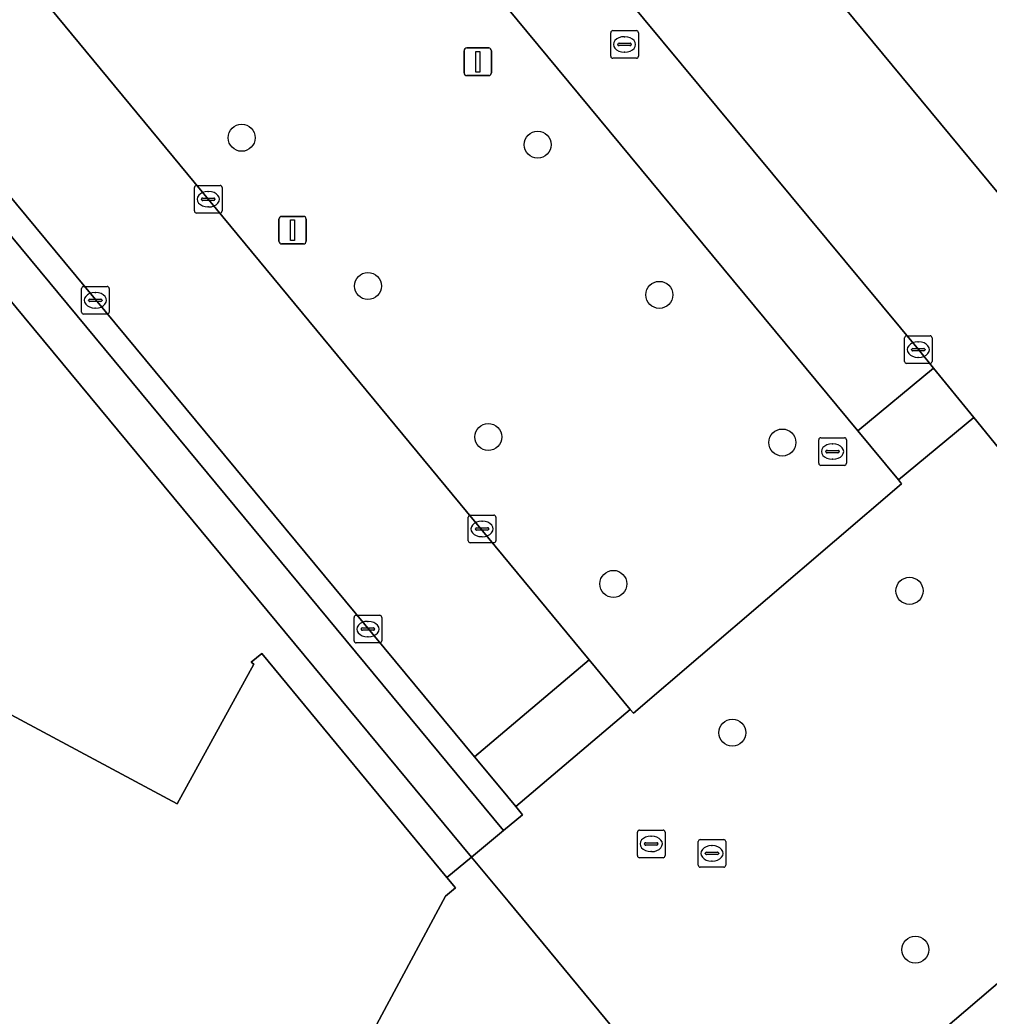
# Model space of a CAD drawing. Extents: x 159489 to 160304, y 383825 to 384531.
# Drawn here: x 159837.89 to 159872.97, y 384373.85 to 384409.91 of the extents above; entities that cross this region are included whole.
import ezdxf

# ---------------------------------------------------------------- set-up
doc = ezdxf.new("R2010")
doc.units = 0
for name, color, linetype in [('IMGEO_Berm_groen', 7, 'Continuous'), ('IMGEO_Berm_open', 7, 'Continuous'), ('IMGEO_Boom', 7, 'Continuous'), ('IMGEO_Brandkraan', 7, 'Continuous'), ('IMGEO_Fietspad_gesloten', 7, 'Continuous'), ('IMGEO_Kolk', 7, 'Continuous'), ('IMGEO_Lichtmast', 7, 'Continuous'), ('IMGEO_Pand', 7, 'Continuous'), ('IMGEO_Rijbaan_lokaal_gesloten', 7, 'Continuous'), ('IMGEO_Rijbaan_lokaal_open', 7, 'Continuous'), ('IMGEO_Rioolput', 7, 'Continuous'), ('IMGEO_Voetpad_open', 7, 'Continuous')]:
    doc.layers.add(name, color=color, linetype=linetype)

msp = doc.modelspace()

# ---------------------------------------------------------------- linework, layer by layer
at = {"layer": 'IMGEO_Berm_groen'}
for points in [[(159834.549, 384435.653), (159824.695, 384427.615), (159858.493, 384386.751), (159859.982, 384384.95), (159860.097, 384384.811), (159869.8, 384393.122), (159869.688, 384393.257), (159868.213, 384395.037)], [(159881.633, 384378.871), (159880.152, 384380.653), (159880.029, 384380.802), (159870.313, 384372.515), (159870.522, 384372.263), (159871.985, 384370.498), (159896.795, 384340.583), (159900.873, 384335.644), (159910.716, 384343.831), (159906.826, 384348.547)]]:
    msp.add_lwpolyline(points, close=True, dxfattribs=at)
at = {"layer": 'IMGEO_Berm_open'}
msp.add_lwpolyline([(159817.144, 384428.119), (159816.677, 384428.705), (159816.487, 384428.936), (159814.736, 384431.064), (159813.765, 384432.213), (159813.069, 384431.664), (159814.032, 384430.49), (159815.787, 384428.377), (159855.396, 384380.566), (159856.085, 384381.135), (159855.834, 384381.438), (159855.258, 384382.133), (159854.343, 384383.237)], close=True, dxfattribs=at)
at = {"layer": 'IMGEO_Boom'}
for centre in [(159845.916, 384405.642), (159856.629, 384405.391), (159850.484, 384400.276), (159861.033, 384399.956), (159854.84, 384394.813), (159865.483, 384394.612), (159859.37, 384389.495), (159870.086, 384389.244), (159863.672, 384384.109), (159870.297, 384376.255)]:
    msp.add_circle(centre, 0.489, dxfattribs=at)
at = {"layer": 'IMGEO_Brandkraan'}
for p, q in [((159866.877, 384394.786), (159867.729, 384394.786)), ((159866.802, 384393.86), (159866.802, 384394.712)), ((159867.29, 384394.566), (159867.315, 384394.566)), ((159867.803, 384394.712), (159867.803, 384393.86)), ((159867.061, 384394.28), (159867.061, 384394.292)), ((159867.499, 384394.243), (159867.101, 384394.243)), ((159867.104, 384394.329), (159867.502, 384394.329)), ((159867.545, 384394.292), (159867.545, 384394.28)), ((159867.729, 384393.786), (159866.877, 384393.786)), ((159867.313, 384394.006), (159867.288, 384394.006))]:
    msp.add_line(p, q, dxfattribs=at)
for points in [[(159866.877, 384394.786), (159867.729, 384394.786)], [(159866.802, 384393.86), (159866.802, 384394.712)], [(159867.803, 384394.712), (159867.803, 384393.86)], [(159867.729, 384393.786), (159866.877, 384393.786)]]:
    msp.add_lwpolyline(points, dxfattribs=at)
for centre, radius, start, end in [((159866.879, 384394.71), 0.0765, 91.552, 178.448), ((159866.879, 384394.71), 0.0765, 91.552, 178.448), ((159867.727, 384394.71), 0.0765, 1.552, 88.448), ((159867.727, 384394.71), 0.0765, 1.552, 88.448), ((159867.101, 384394.289), 0.0403, 85.8775, 175.7526), ((159867.098, 384394.279), 0.0366, 178.938, 274.7102), ((159867.502, 384394.286), 0.043, 264.8664, 352.4533), ((159867.506, 384394.291), 0.0386, 1.7309, 96.639), ((159866.879, 384393.862), 0.0765, 181.552, 268.448), ((159866.879, 384393.862), 0.0765, 181.552, 268.448), ((159867.727, 384393.862), 0.0765, 271.552, 358.448), ((159867.727, 384393.862), 0.0765, 271.552, 358.448)]:
    msp.add_arc(centre, radius, start, end, dxfattribs=at)
for centre, major_axis, ratio, start_param, end_param in [((159867.289, 384394.286), (-0.387, 0.002), 0.722429, 4.712389, 7.853982), ((159867.314, 384394.286), (-0.39, 0.002), 0.717154, 1.570796, 4.712389)]:
    msp.add_ellipse(centre, major_axis=major_axis, ratio=ratio, start_param=start_param, end_param=end_param, dxfattribs=at)
at = {"layer": 'IMGEO_Fietspad_gesloten'}
msp.add_lwpolyline([(159811.146, 384431.614), (159817.185, 384424.324), (159854.236, 384379.608), (159855.396, 384380.566), (159815.787, 384428.377)], dxfattribs=at)
at = {"layer": 'IMGEO_Kolk'}
for p, q in [((159844.206, 384402.992), (159844.206, 384403.844)), ((159844.281, 384403.918), (159845.133, 384403.918)), ((159845.207, 384403.844), (159845.207, 384402.992)), ((159844.508, 384403.461), (159844.906, 384403.461)), ((159844.694, 384403.698), (159844.719, 384403.698)), ((159844.465, 384403.412), (159844.465, 384403.424)), ((159844.903, 384403.375), (159844.505, 384403.375)), ((159844.717, 384403.138), (159844.692, 384403.138)), ((159844.949, 384403.424), (159844.949, 384403.412)), ((159845.133, 384402.918), (159844.281, 384402.918)), ((159840.193, 384400.26), (159841.045, 384400.26)), ((159840.118, 384399.334), (159840.118, 384400.186)), ((159840.606, 384400.04), (159840.631, 384400.04)), ((159841.119, 384400.186), (159841.119, 384399.334)), ((159840.377, 384399.754), (159840.377, 384399.766)), ((159840.815, 384399.717), (159840.417, 384399.717)), ((159840.42, 384399.803), (159840.818, 384399.803)), ((159840.629, 384399.48), (159840.604, 384399.48)), ((159840.861, 384399.766), (159840.861, 384399.754)), ((159841.045, 384399.26), (159840.193, 384399.26)), ((159869.905, 384397.548), (159869.905, 384398.4)), ((159869.98, 384398.474), (159870.832, 384398.474)), ((159870.906, 384398.4), (159870.906, 384397.548)), ((159870.393, 384398.254), (159870.418, 384398.254)), ((159870.164, 384397.968), (159870.164, 384397.98)), ((159870.602, 384397.931), (159870.204, 384397.931)), ((159870.207, 384398.017), (159870.605, 384398.017)), ((159870.416, 384397.694), (159870.391, 384397.694)), ((159870.648, 384397.98), (159870.648, 384397.968)), ((159870.832, 384397.474), (159869.98, 384397.474)), ((159854.114, 384391.058), (159854.114, 384391.91)), ((159854.189, 384391.984), (159855.041, 384391.984)), ((159855.115, 384391.91), (159855.115, 384391.058)), ((159854.602, 384391.764), (159854.627, 384391.764)), ((159854.373, 384391.478), (159854.373, 384391.49)), ((159854.811, 384391.441), (159854.413, 384391.441)), ((159854.416, 384391.527), (159854.814, 384391.527)), ((159854.625, 384391.204), (159854.6, 384391.204)), ((159854.857, 384391.49), (159854.857, 384391.478)), ((159855.041, 384390.984), (159854.189, 384390.984)), ((159850.06, 384388.358), (159850.912, 384388.358)), ((159849.985, 384387.432), (159849.985, 384388.284)), ((159850.473, 384388.138), (159850.498, 384388.138)), ((159850.986, 384388.284), (159850.986, 384387.432)), ((159850.244, 384387.852), (159850.244, 384387.864)), ((159850.682, 384387.815), (159850.284, 384387.815)), ((159850.287, 384387.901), (159850.685, 384387.901)), ((159850.496, 384387.578), (159850.471, 384387.578)), ((159850.728, 384387.864), (159850.728, 384387.852)), ((159850.912, 384387.358), (159850.06, 384387.358))]:
    msp.add_line(p, q, dxfattribs=at)
for points in [[(159844.206, 384402.992), (159844.206, 384403.844)], [(159844.281, 384403.918), (159845.133, 384403.918)], [(159845.207, 384403.844), (159845.207, 384402.992)], [(159845.133, 384402.918), (159844.281, 384402.918)], [(159840.193, 384400.26), (159841.045, 384400.26)], [(159840.118, 384399.334), (159840.118, 384400.186)], [(159841.119, 384400.186), (159841.119, 384399.334)], [(159841.045, 384399.26), (159840.193, 384399.26)], [(159869.905, 384397.548), (159869.905, 384398.4)], [(159869.98, 384398.474), (159870.832, 384398.474)], [(159870.906, 384398.4), (159870.906, 384397.548)], [(159870.832, 384397.474), (159869.98, 384397.474)], [(159854.114, 384391.058), (159854.114, 384391.91)], [(159854.189, 384391.984), (159855.041, 384391.984)], [(159855.115, 384391.91), (159855.115, 384391.058)], [(159855.041, 384390.984), (159854.189, 384390.984)], [(159850.06, 384388.358), (159850.912, 384388.358)], [(159849.985, 384387.432), (159849.985, 384388.284)], [(159850.986, 384388.284), (159850.986, 384387.432)], [(159850.912, 384387.358), (159850.06, 384387.358)]]:
    msp.add_lwpolyline(points, dxfattribs=at)
for centre, radius, start, end in [((159844.283, 384403.842), 0.0765, 91.552, 178.448), ((159844.283, 384403.842), 0.0765, 91.552, 178.448), ((159845.131, 384403.842), 0.0765, 1.552, 88.448), ((159845.131, 384403.842), 0.0765, 1.552, 88.448), ((159844.505, 384403.421), 0.0403, 85.8775, 175.7526), ((159844.91, 384403.423), 0.0386, 1.7309, 96.639), ((159844.502, 384403.411), 0.0366, 178.938, 274.7102), ((159844.906, 384403.418), 0.043, 264.8664, 352.4533), ((159844.283, 384402.994), 0.0765, 181.552, 268.448), ((159844.283, 384402.994), 0.0765, 181.552, 268.448), ((159845.131, 384402.994), 0.0765, 271.552, 358.448), ((159845.131, 384402.994), 0.0765, 271.552, 358.448), ((159840.195, 384400.184), 0.0765, 91.552, 178.448), ((159840.195, 384400.184), 0.0765, 91.552, 178.448), ((159841.043, 384400.184), 0.0765, 1.552, 88.448), ((159841.043, 384400.184), 0.0765, 1.552, 88.448), ((159840.417, 384399.763), 0.0403, 85.8775, 175.7526), ((159840.414, 384399.753), 0.0366, 178.938, 274.7102), ((159840.818, 384399.76), 0.043, 264.8664, 352.4533), ((159840.822, 384399.765), 0.0386, 1.7309, 96.639), ((159840.195, 384399.336), 0.0765, 181.552, 268.448), ((159840.195, 384399.336), 0.0765, 181.552, 268.448), ((159841.043, 384399.336), 0.0765, 271.552, 358.448), ((159841.043, 384399.336), 0.0765, 271.552, 358.448), ((159869.982, 384398.398), 0.0765, 91.552, 178.448), ((159869.982, 384398.398), 0.0765, 91.552, 178.448), ((159870.83, 384398.398), 0.0765, 1.552, 88.448), ((159870.83, 384398.398), 0.0765, 1.552, 88.448), ((159870.204, 384397.977), 0.0403, 85.8775, 175.7526), ((159870.201, 384397.967), 0.0366, 178.938, 274.7102), ((159870.605, 384397.974), 0.043, 264.8664, 352.4533), ((159870.609, 384397.979), 0.0386, 1.7309, 96.639), ((159869.982, 384397.55), 0.0765, 181.552, 268.448), ((159869.982, 384397.55), 0.0765, 181.552, 268.448), ((159870.83, 384397.55), 0.0765, 271.552, 358.448), ((159870.83, 384397.55), 0.0765, 271.552, 358.448), ((159854.191, 384391.908), 0.0765, 91.552, 178.448), ((159854.191, 384391.908), 0.0765, 91.552, 178.448), ((159855.039, 384391.908), 0.0765, 1.552, 88.448), ((159855.039, 384391.908), 0.0765, 1.552, 88.448), ((159854.413, 384391.487), 0.0403, 85.8775, 175.7526), ((159854.41, 384391.477), 0.0366, 178.938, 274.7102), ((159854.814, 384391.484), 0.043, 264.8664, 352.4533), ((159854.818, 384391.489), 0.0386, 1.7309, 96.639), ((159854.191, 384391.06), 0.0765, 181.552, 268.448), ((159854.191, 384391.06), 0.0765, 181.552, 268.448), ((159855.039, 384391.06), 0.0765, 271.552, 358.448), ((159855.039, 384391.06), 0.0765, 271.552, 358.448), ((159850.062, 384388.282), 0.0765, 91.552, 178.448), ((159850.062, 384388.282), 0.0765, 91.552, 178.448), ((159850.91, 384388.282), 0.0765, 1.552, 88.448), ((159850.91, 384388.282), 0.0765, 1.552, 88.448), ((159850.284, 384387.861), 0.0403, 85.8775, 175.7526), ((159850.281, 384387.851), 0.0366, 178.938, 274.7102), ((159850.685, 384387.858), 0.043, 264.8664, 352.4533), ((159850.689, 384387.863), 0.0386, 1.7309, 96.639), ((159850.062, 384387.434), 0.0765, 181.552, 268.448), ((159850.062, 384387.434), 0.0765, 181.552, 268.448), ((159850.91, 384387.434), 0.0765, 271.552, 358.448), ((159850.91, 384387.434), 0.0765, 271.552, 358.448)]:
    msp.add_arc(centre, radius, start, end, dxfattribs=at)
for centre, major_axis, ratio, start_param, end_param in [((159844.693, 384403.418), (-0.387, 0.002), 0.722429, 4.712389, 7.853982), ((159844.718, 384403.418), (-0.39, 0.002), 0.717154, 1.570796, 4.712389), ((159840.605, 384399.76), (-0.387, 0.002), 0.722429, 4.712389, 7.853982), ((159840.63, 384399.76), (-0.39, 0.002), 0.717154, 1.570796, 4.712389), ((159870.392, 384397.974), (-0.387, 0.002), 0.722429, 4.712389, 7.853982), ((159870.417, 384397.974), (-0.39, 0.002), 0.717154, 1.570796, 4.712389), ((159854.601, 384391.484), (-0.387, 0.002), 0.722429, 4.712389, 7.853982), ((159854.626, 384391.484), (-0.39, 0.002), 0.717154, 1.570796, 4.712389), ((159850.472, 384387.858), (-0.387, 0.002), 0.722429, 4.712389, 7.853982), ((159850.497, 384387.858), (-0.39, 0.002), 0.717154, 1.570796, 4.712389)]:
    msp.add_ellipse(centre, major_axis=major_axis, ratio=ratio, start_param=start_param, end_param=end_param, dxfattribs=at)
at = {"layer": 'IMGEO_Lichtmast'}
for p, q in [((159854.066, 384408.891), (159854.856, 384408.891)), ((159854.856, 384408.891), (159854.066, 384408.891)), ((159853.966, 384407.991), (159853.966, 384408.791)), ((159853.966, 384408.791), (159853.966, 384407.991)), ((159854.956, 384408.791), (159854.956, 384407.991)), ((159854.956, 384407.991), (159854.956, 384408.791)), ((159854.856, 384407.891), (159854.066, 384407.891)), ((159854.066, 384407.891), (159854.856, 384407.891)), ((159847.361, 384402.798), (159848.151, 384402.798)), ((159848.151, 384402.798), (159847.361, 384402.798)), ((159847.261, 384401.898), (159847.261, 384402.698)), ((159847.261, 384402.698), (159847.261, 384401.898)), ((159848.251, 384402.698), (159848.251, 384401.898)), ((159848.251, 384401.898), (159848.251, 384402.698)), ((159848.151, 384401.798), (159847.361, 384401.798)), ((159847.361, 384401.798), (159848.151, 384401.798))]:
    msp.add_line(p, q, dxfattribs=at)
for points in [[(159854.386, 384408.766), (159854.536, 384408.766), (159854.536, 384408.016), (159854.386, 384408.016), (159854.386, 384408.766)], [(159847.681, 384402.673), (159847.831, 384402.673), (159847.831, 384401.923), (159847.681, 384401.923), (159847.681, 384402.673)]]:
    msp.add_lwpolyline(points, dxfattribs=at)
for centre, start, end in [((159854.066, 384408.791), 90, 180), ((159854.066, 384408.791), 90, 180), ((159854.856, 384408.791), 0, 90), ((159854.856, 384408.791), 360, 90), ((159854.066, 384407.991), 180, 270), ((159854.066, 384407.991), 180, 270), ((159854.856, 384407.991), 270, 0), ((159854.856, 384407.991), 270, 0), ((159847.361, 384402.698), 90, 180), ((159847.361, 384402.698), 90, 180), ((159848.151, 384402.698), 0, 90), ((159848.151, 384402.698), 360, 90), ((159847.361, 384401.898), 180, 270), ((159847.361, 384401.898), 180, 270), ((159848.151, 384401.898), 270, 0), ((159848.151, 384401.898), 270, 0)]:
    msp.add_arc(centre, 0.1, start, end, dxfattribs=at)
at = {"layer": 'IMGEO_Pand'}
msp.add_lwpolyline([(159838.386, 384445.745), (159844.21, 384438.738), (159846.654, 384435.797), (159846.153, 384435.382), (159846.28, 384435.228), (159846.782, 384435.642), (159848.319, 384433.787), (159847.818, 384433.372), (159847.945, 384433.218), (159848.447, 384433.632), (159849.102, 384432.841), (159877.504, 384398.554), (159876.066, 384397.455), (159885.392, 384386.191), (159886.788, 384387.347), (159892.987, 384379.864), (159925.735, 384340.33)], dxfattribs=at)
msp.add_lwpolyline([(159820.367, 384393.976), (159808.338, 384400.421), (159808.22, 384400.2), (159808.634, 384399.978), (159803.696, 384390.828), (159801.96, 384387.612), (159797.015, 384378.449), (159796.609, 384378.665), (159796.468, 384378.4), (159839.667, 384355.269), (159840.696, 384354.718), (159853.289, 384378.19), (159853.651, 384378.489), (159853.339, 384378.867), (159846.64, 384386.981), (159846.255, 384386.663), (159846.354, 384386.59), (159843.582, 384381.538)], close=True, dxfattribs=at)
at = {"layer": 'IMGEO_Rijbaan_lokaal_gesloten'}
for points in [[(159808.274, 384467.257), (159810.831, 384464.15), (159818.172, 384455.366), (159820.194, 384452.968), (159827.945, 384443.619), (159828.901, 384442.466), (159830.127, 384440.989), (159834.549, 384435.653), (159868.213, 384395.037), (159870.955, 384397.301), (159870.406, 384397.974), (159833.313, 384442.63), (159828.111, 384448.845), (159827.819, 384449.194), (159820.962, 384457.499)], [(159787.433, 384459.349), (159789.477, 384457.317), (159794.123, 384452.745), (159804.785, 384442.282), (159807.476, 384439.668), (159813.765, 384432.213), (159814.736, 384431.064), (159816.487, 384428.936), (159816.677, 384428.705), (159817.144, 384428.119), (159854.343, 384383.237), (159858.493, 384386.751), (159824.695, 384427.615), (159820.278, 384432.956), (159819.053, 384434.434), (159818.162, 384435.508), (159808.473, 384447.192), (159801.387, 384455.792)]]:
    msp.add_lwpolyline(points, dxfattribs=at)
at = {"layer": 'IMGEO_Rijbaan_lokaal_open'}
for points in [[(159872.413, 384395.512), (159870.955, 384397.301), (159868.213, 384395.037), (159869.688, 384393.257)], [(159859.982, 384384.95), (159858.493, 384386.751), (159854.343, 384383.237), (159855.258, 384382.133), (159855.834, 384381.438)], [(159857.652, 384367.078), (159859.153, 384369.778), (159861.086, 384371.322), (159855.558, 384378.013), (159854.236, 384379.608), (159853.339, 384378.867), (159853.651, 384378.489), (159853.289, 384378.19), (159840.696, 384354.718), (159839.667, 384355.269), (159836.423, 384349.361), (159830.254, 384352.731), (159828.873, 384350.338), (159836.448, 384346.268), (159836.557, 384346.471), (159836.742, 384346.371), (159834.32, 384341.87), (159834.848, 384341.575), (159836.608, 384340.591), (159841.931, 384337.791), (159844.3, 384342.22)]]:
    msp.add_lwpolyline(points, close=True, dxfattribs=at)
at = {"layer": 'IMGEO_Rioolput'}
for p, q in [((159859.273, 384408.593), (159859.273, 384409.445)), ((159859.348, 384409.519), (159860.2, 384409.519)), ((159859.761, 384409.299), (159859.786, 384409.299)), ((159860.274, 384409.445), (159860.274, 384408.593)), ((159859.532, 384409.013), (159859.532, 384409.025)), ((159859.97, 384408.976), (159859.572, 384408.976)), ((159859.575, 384409.062), (159859.973, 384409.062)), ((159860.016, 384409.025), (159860.016, 384409.013)), ((159860.2, 384408.519), (159859.348, 384408.519)), ((159859.784, 384408.739), (159859.759, 384408.739)), ((159860.239, 384379.659), (159860.239, 384380.511)), ((159860.314, 384380.585), (159861.166, 384380.585)), ((159860.727, 384380.365), (159860.752, 384380.365)), ((159861.24, 384380.511), (159861.24, 384379.659)), ((159860.498, 384380.079), (159860.498, 384380.091)), ((159860.936, 384380.042), (159860.538, 384380.042)), ((159860.541, 384380.128), (159860.939, 384380.128)), ((159860.982, 384380.091), (159860.982, 384380.079)), ((159862.437, 384379.315), (159862.437, 384380.167)), ((159862.512, 384380.241), (159863.364, 384380.241)), ((159862.925, 384380.021), (159862.95, 384380.021)), ((159863.438, 384380.167), (159863.438, 384379.315)), ((159860.75, 384379.805), (159860.725, 384379.805)), ((159862.696, 384379.735), (159862.696, 384379.747)), ((159863.134, 384379.698), (159862.736, 384379.698)), ((159862.739, 384379.784), (159863.137, 384379.784)), ((159863.18, 384379.747), (159863.18, 384379.735)), ((159861.166, 384379.585), (159860.314, 384379.585)), ((159862.948, 384379.461), (159862.923, 384379.461)), ((159863.364, 384379.241), (159862.512, 384379.241))]:
    msp.add_line(p, q, dxfattribs=at)
for points in [[(159859.273, 384408.593), (159859.273, 384409.445)], [(159859.348, 384409.519), (159860.2, 384409.519)], [(159860.274, 384409.445), (159860.274, 384408.593)], [(159860.2, 384408.519), (159859.348, 384408.519)], [(159860.239, 384379.659), (159860.239, 384380.511)], [(159860.314, 384380.585), (159861.166, 384380.585)], [(159861.24, 384380.511), (159861.24, 384379.659)], [(159862.437, 384379.315), (159862.437, 384380.167)], [(159862.512, 384380.241), (159863.364, 384380.241)], [(159863.438, 384380.167), (159863.438, 384379.315)], [(159861.166, 384379.585), (159860.314, 384379.585)], [(159863.364, 384379.241), (159862.512, 384379.241)]]:
    msp.add_lwpolyline(points, dxfattribs=at)
for centre, radius, start, end in [((159859.35, 384409.443), 0.0765, 91.552, 178.448), ((159859.35, 384409.443), 0.0765, 91.552, 178.448), ((159860.198, 384409.443), 0.0765, 1.552, 88.448), ((159860.198, 384409.443), 0.0765, 1.552, 88.448), ((159859.572, 384409.022), 0.0403, 85.8775, 175.7526), ((159859.569, 384409.012), 0.0366, 178.938, 274.7102), ((159859.973, 384409.019), 0.043, 264.8664, 352.4533), ((159859.977, 384409.024), 0.0386, 1.7309, 96.639), ((159859.35, 384408.595), 0.0765, 181.552, 268.448), ((159859.35, 384408.595), 0.0765, 181.552, 268.448), ((159860.198, 384408.595), 0.0765, 271.552, 358.448), ((159860.198, 384408.595), 0.0765, 271.552, 358.448), ((159860.316, 384380.509), 0.0765, 91.552, 178.448), ((159860.316, 384380.509), 0.0765, 91.552, 178.448), ((159861.164, 384380.509), 0.0765, 1.552, 88.448), ((159861.164, 384380.509), 0.0765, 1.552, 88.448), ((159860.538, 384380.088), 0.0403, 85.8775, 175.7526), ((159860.535, 384380.078), 0.0366, 178.938, 274.7102), ((159860.939, 384380.085), 0.043, 264.8664, 352.4533), ((159860.943, 384380.09), 0.0386, 1.7309, 96.639), ((159862.514, 384380.165), 0.0765, 91.552, 178.448), ((159862.514, 384380.165), 0.0765, 91.552, 178.448), ((159863.362, 384380.165), 0.0765, 1.552, 88.448), ((159863.362, 384380.165), 0.0765, 1.552, 88.448), ((159860.316, 384379.661), 0.0765, 181.552, 268.448), ((159860.316, 384379.661), 0.0765, 181.552, 268.448), ((159861.164, 384379.661), 0.0765, 271.552, 358.448), ((159861.164, 384379.661), 0.0765, 271.552, 358.448), ((159862.736, 384379.744), 0.0403, 85.8775, 175.7526), ((159862.733, 384379.734), 0.0366, 178.938, 274.7102), ((159863.137, 384379.741), 0.043, 264.8664, 352.4533), ((159863.141, 384379.746), 0.0386, 1.7309, 96.639), ((159862.514, 384379.317), 0.0765, 181.552, 268.448), ((159862.514, 384379.317), 0.0765, 181.552, 268.448), ((159863.362, 384379.317), 0.0765, 271.552, 358.448), ((159863.362, 384379.317), 0.0765, 271.552, 358.448)]:
    msp.add_arc(centre, radius, start, end, dxfattribs=at)
for centre, major_axis, ratio, start_param, end_param in [((159859.76, 384409.019), (-0.387, 0.002), 0.722429, 4.712389, 7.853982), ((159859.785, 384409.019), (-0.39, 0.002), 0.717154, 1.570796, 4.712389), ((159860.726, 384380.085), (-0.387, 0.002), 0.722429, 4.712389, 7.853982), ((159860.751, 384380.085), (-0.39, 0.002), 0.717154, 1.570796, 4.712389), ((159862.924, 384379.741), (-0.387, 0.002), 0.722429, 4.712389, 7.853982), ((159862.949, 384379.741), (-0.39, 0.002), 0.717154, 1.570796, 4.712389)]:
    msp.add_ellipse(centre, major_axis=major_axis, ratio=ratio, start_param=start_param, end_param=end_param, dxfattribs=at)
at = {"layer": 'IMGEO_Voetpad_open'}
for points in [[(159820.909, 384465.856), (159824.719, 384456.615), (159827.819, 384449.194), (159828.111, 384448.845), (159828.81, 384449.429), (159834.003, 384443.206), (159833.313, 384442.63), (159870.406, 384397.974), (159870.955, 384397.301), (159872.413, 384395.512), (159875.504, 384391.717), (159879.696, 384386.642), (159882.87, 384382.969), (159884.326, 384381.141), (159884.396, 384381.053), (159886.419, 384378.641), (159895.168, 384368.052)], [(159876.066, 384397.455), (159877.504, 384398.554), (159849.102, 384432.841), (159848.447, 384433.632), (159847.945, 384433.218), (159847.818, 384433.372), (159848.319, 384433.787), (159846.782, 384435.642), (159846.28, 384435.228), (159846.153, 384435.382), (159846.654, 384435.797), (159844.21, 384438.738), (159838.386, 384445.745), (159838.567, 384445.897), (159837.569, 384447.11), (159825.577, 384462.526)], [(159815.67, 384425.594), (159810.953, 384428.119), (159815.382, 384422.697), (159812.059, 384420.292), (159807.437, 384401.349), (159808.53, 384400.762), (159808.338, 384400.421), (159820.367, 384393.976), (159843.582, 384381.538), (159846.354, 384386.59), (159846.255, 384386.663), (159846.64, 384386.981), (159853.339, 384378.867), (159854.236, 384379.608), (159817.185, 384424.324)]]:
    msp.add_lwpolyline(points, dxfattribs=at)
msp.add_lwpolyline([(159882.87, 384382.969), (159879.696, 384386.642), (159875.504, 384391.717), (159872.413, 384395.512), (159869.688, 384393.257), (159869.8, 384393.122), (159860.097, 384384.811), (159859.982, 384384.95), (159855.834, 384381.438), (159856.085, 384381.135), (159855.396, 384380.566), (159854.236, 384379.608), (159855.558, 384378.013), (159861.086, 384371.322), (159864.456, 384367.258), (159865.6, 384368.202), (159866.308, 384368.786), (159870.522, 384372.263), (159870.313, 384372.515), (159880.029, 384380.802), (159880.152, 384380.653)], close=True, dxfattribs=at)

doc.saveas('drawing.dxf')
